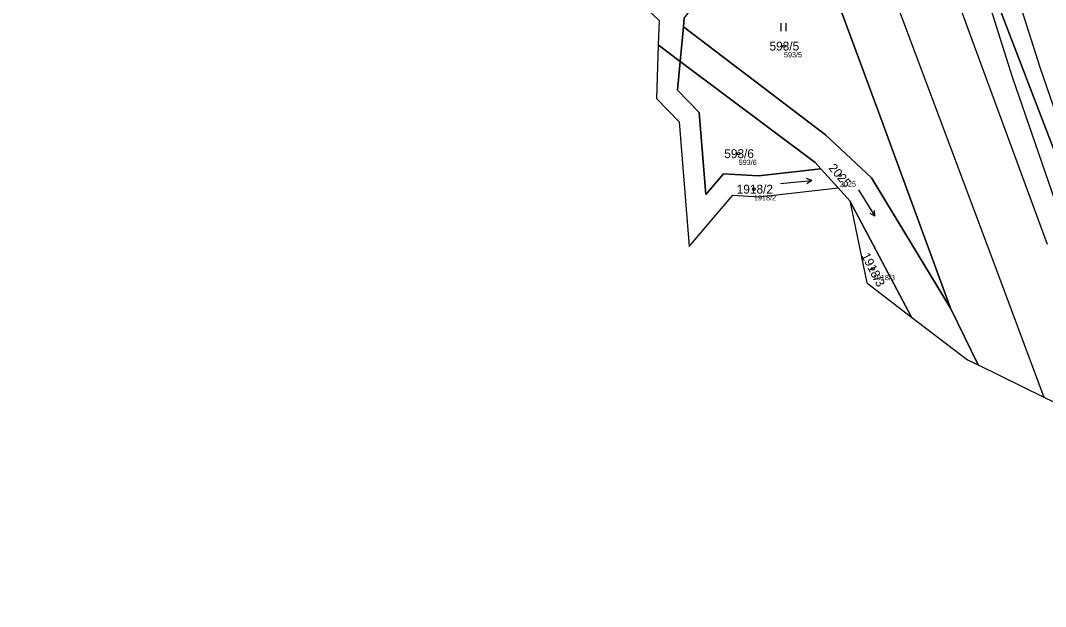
# Model space of a CAD drawing. Extents: x -653098 to -649479, y -997642 to -992666.
# Drawn here: x -652211.1 to -652014.8, y -995664.5 to -995552.2 of the extents above; entities that cross this region are included whole.
import ezdxf

# ---------------------------------------------------------------- set-up
doc = ezdxf.new("R2010")
doc.units = 0
for name, color, linetype in [('Definiční body', 7, 'Continuous'), ('Hranice parcel', 7, 'Continuous'), ('Parcelní čísla', 7, 'Continuous'), ('Polygon ku', 7, 'Continuous'), ('Polygon parcely', 7, 'Continuous'), ('Vnitřní kresba', 7, 'Continuous'), ('Věcná břemena k části', 7, 'Continuous'), ('Značky kultur', 7, 'Continuous')]:
    doc.layers.add(name, color=color, linetype=linetype)

msp = doc.modelspace()

# ---------------------------------------------------------------- linework, layer by layer
at = {"layer": 'Definiční body'}
for centre in [(-652064.86, -995557.12), (-652073.53, -995577.74), (-652054.13, -995581.89), (-652070.61, -995584.54), (-652047.82, -995599.82)]:
    msp.add_circle(centre, 0.25, dxfattribs=at)
at = {"layer": 'Hranice parcel'}
for p, q in [((-652083.96, -995551.7), (-652084.12, -995553.43)), ((-652084.12, -995553.43), (-652084.74, -995560.05)), ((-652084.74, -995560.05), (-652088.94, -995556.9)), ((-652054.47, -995584.32), (-652057.8, -995580.65)), ((-652054.47, -995584.32), (-652052.25, -995586.76)), ((-652040.4, -995609.05), (-652052.25, -995586.76)), ((-652027.66, -995618.23), (-652032.97, -995607.36))]:
    msp.add_line(p, q, dxfattribs=at)
for points in [[(-652146.01, -995509.64), (-652139.3, -995513.13), (-652128.44, -995533.4), (-652119.1, -995539.7), (-652116.1, -995526.17), (-652088.77, -995552.21), (-652088.94, -995556.9)], [(-652032.97, -995607.36), (-652045.86, -995572.18), (-652061.18, -995530.6), (-652063.39, -995524.48)], [(-652026.42, -995542.31), (-652010.26, -995584.39), (-651992.94, -995634.26)], [(-652084.12, -995553.43), (-652056.92, -995574.16), (-652048.09, -995582.4), (-652032.97, -995607.36)], [(-652088.94, -995556.9), (-652089.3, -995567.17), (-652084.96, -995571.64), (-652083.01, -995595.55), (-652074.66, -995585.72), (-652069.61, -995586.02), (-652054.47, -995584.32)], [(-652084.74, -995560.05), (-652085.26, -995565.6), (-652081.12, -995569.87), (-652079.84, -995585.58), (-652076.45, -995581.6), (-652069.75, -995582), (-652057.8, -995580.65)], [(-652057.8, -995580.65), (-652058.89, -995579.45), (-652084.74, -995560.05)], [(-652052.25, -995586.76), (-652048.98, -995602.48), (-652040.4, -995609.05)], [(-652040.4, -995609.05), (-652029.71, -995617.23), (-652027.66, -995618.23)], [(-652027.66, -995618.23), (-652015.04, -995624.4), (-652005.96, -995628.83), (-652004.17, -995649.13), (-651994.42, -995649.76), (-651987.4, -995650.21)]]:
    msp.add_lwpolyline(points, dxfattribs=at)
at = {"layer": 'Polygon ku'}
for points in [[(-652214.19, -995482.44), (-652191.84, -995489.21), (-652185.53, -995486.46), (-652173.68, -995503.78), (-652164.3, -995505.75), (-652159.1, -995506.86), (-652146.01, -995509.64), (-652139.3, -995513.13), (-652128.44, -995533.4), (-652119.1, -995539.7), (-652116.1, -995526.17), (-652088.77, -995552.21), (-652088.94, -995556.9), (-652089.3, -995567.17), (-652084.96, -995571.64), (-652083.01, -995595.55), (-652074.66, -995585.72), (-652069.61, -995586.02), (-652054.47, -995584.32), (-652052.25, -995586.76), (-652048.98, -995602.48), (-652040.4, -995609.05), (-652029.71, -995617.23)], [(-652029.71, -995617.23), (-652027.66, -995618.23), (-652015.04, -995624.4), (-652005.96, -995628.83), (-652004.17, -995649.13), (-651994.42, -995649.76), (-651987.4, -995650.21), (-651986.8, -995650.25), (-651979.77, -995665.03)]]:
    msp.add_lwpolyline(points, dxfattribs=at)
at = {"layer": 'Polygon parcely'}
for points in [[(-652010.26, -995584.39), (-652026.42, -995542.31), (-652042.54, -995496.49), (-652044.65, -995490.51), (-652064.81, -995446.37), (-652070, -995430.15), (-652070.86, -995427.45), (-652071.99, -995423.93), (-652079.62, -995400.07), (-652094.76, -995364.87), (-652109.11, -995322.54)], [(-652061.18, -995530.6), (-652045.86, -995572.18), (-652032.97, -995607.36), (-652027.66, -995618.23), (-652015.04, -995624.4), (-652005.96, -995628.83)], [(-652088.77, -995552.21), (-652088.94, -995556.9), (-652084.74, -995560.05), (-652084.12, -995553.43), (-652083.96, -995551.7)]]:
    msp.add_lwpolyline(points, dxfattribs=at)
for points in [[(-652049.97, -995405.06), (-652059.38, -995415.14), (-652016.98, -995441.43), (-652016.23, -995460.66), (-652042.54, -995496.49), (-652026.42, -995542.31), (-652010.26, -995584.39), (-651992.94, -995634.26), (-651974.45, -995548.23), (-651926.4, -995447.52), (-652036.57, -995392.24)], [(-652048.09, -995582.4), (-652032.97, -995607.36), (-652045.86, -995572.18), (-652061.18, -995530.6), (-652063.39, -995524.48), (-652078.74, -995544.8), (-652083.96, -995551.7), (-652084.12, -995553.43), (-652056.92, -995574.16)], [(-652052.25, -995586.76), (-652040.4, -995609.05), (-652029.71, -995617.23), (-652027.66, -995618.23), (-652032.97, -995607.36), (-652048.09, -995582.4), (-652056.92, -995574.16), (-652084.12, -995553.43), (-652084.74, -995560.05), (-652058.89, -995579.45), (-652057.8, -995580.65), (-652054.47, -995584.32)], [(-652054.47, -995584.32), (-652057.8, -995580.65), (-652069.75, -995582), (-652076.45, -995581.6), (-652079.84, -995585.58), (-652081.12, -995569.87), (-652085.26, -995565.6), (-652084.74, -995560.05), (-652088.94, -995556.9), (-652089.3, -995567.17), (-652084.96, -995571.64), (-652083.01, -995595.55), (-652074.66, -995585.72), (-652069.61, -995586.02)], [(-652076.45, -995581.6), (-652069.75, -995582), (-652057.8, -995580.65), (-652058.89, -995579.45), (-652084.74, -995560.05), (-652085.26, -995565.6), (-652081.12, -995569.87), (-652079.84, -995585.58)], [(-652048.98, -995602.48), (-652040.4, -995609.05), (-652052.25, -995586.76)]]:
    msp.add_lwpolyline(points, close=True, dxfattribs=at)
at = {"layer": 'Vnitřní kresba'}
for p, q in [((-652033.19, -995543.9), (-652014.46, -995595.06)), ((-652043.69, -995547.85), (-652025.17, -995597.3)), ((-652025.17, -995597.3), (-652015.04, -995624.4))]:
    msp.add_line(p, q, dxfattribs=at)
at = {"layer": 'Věcná břemena k části'}
for points in [[(-652072.97, -995428.87), (-652054.08, -995471.43), (-652036.3, -995514.99), (-652021.11, -995563.01), (-652005.28, -995608.95), (-651989.11, -995650.1), (-651987.4, -995650.21), (-651992.94, -995634.26), (-652010.26, -995584.39), (-652026.42, -995542.31), (-652042.54, -995496.49), (-652044.65, -995490.51), (-652064.81, -995446.37), (-652070, -995430.15), (-652070.86, -995427.45), (-652071.05, -995426.85)], [(-651991.62, -995628.14), (-652000.02, -995607.01), (-652015.79, -995561.25), (-652031.02, -995513.09), (-652039.49, -995492.34), (-652042.54, -995496.49), (-652026.42, -995542.31), (-652010.26, -995584.39), (-651992.94, -995634.26), (-651988.75, -995646.3), (-651986.58, -995646.44), (-651985.72, -995643.01)]]:
    msp.add_lwpolyline(points, close=True, dxfattribs=at)
at = {"layer": 'Značky kultur'}
for p, q in [((-652065.42, -995554.23), (-652065.42, -995552.73)), ((-652064.42, -995554.23), (-652064.42, -995552.73)), ((-652065.52, -995583.43), (-652059.54, -995582.91)), ((-652059.54, -995582.91), (-652060.56, -995582.49)), ((-652059.54, -995582.91), (-652060.47, -995583.49)), ((-652050.6, -995584.67), (-652047.42, -995589.75)), ((-652047.42, -995589.75), (-652047.51, -995588.66)), ((-652047.42, -995589.75), (-652048.36, -995589.19))]:
    msp.add_line(p, q, dxfattribs=at)

# ---------------------------------------------------------------- texts
at = {"layer": 'Definiční body'}
for s, p in [('593/5', (-652064.86, -995559.28)), ('593/6', (-652073.53, -995579.9)), ('2025', (-652054.13, -995584.05)), ('1918/2', (-652070.61, -995586.7)), ('1918/3', (-652047.82, -995601.98))]:
    msp.add_text(s, height=1, dxfattribs=at).set_placement(p)
at = {"layer": 'Parcelní čísla'}
for s, p in [('593/5', (-652067.63, -995557.97)), ('593/6', (-652076.3, -995578.59)), ('1918/2', (-652073.92, -995585.39))]:
    msp.add_text(s, height=1.7, dxfattribs=at).set_placement(p)
for s, rotation, p in [('2025', 311, (-652056.42, -995580.56)), ('1918/3', 297, (-652050.08, -995597.26))]:
    msp.add_text(s, height=1.7, rotation=rotation, dxfattribs=at).set_placement(p)

doc.saveas('drawing.dxf')
